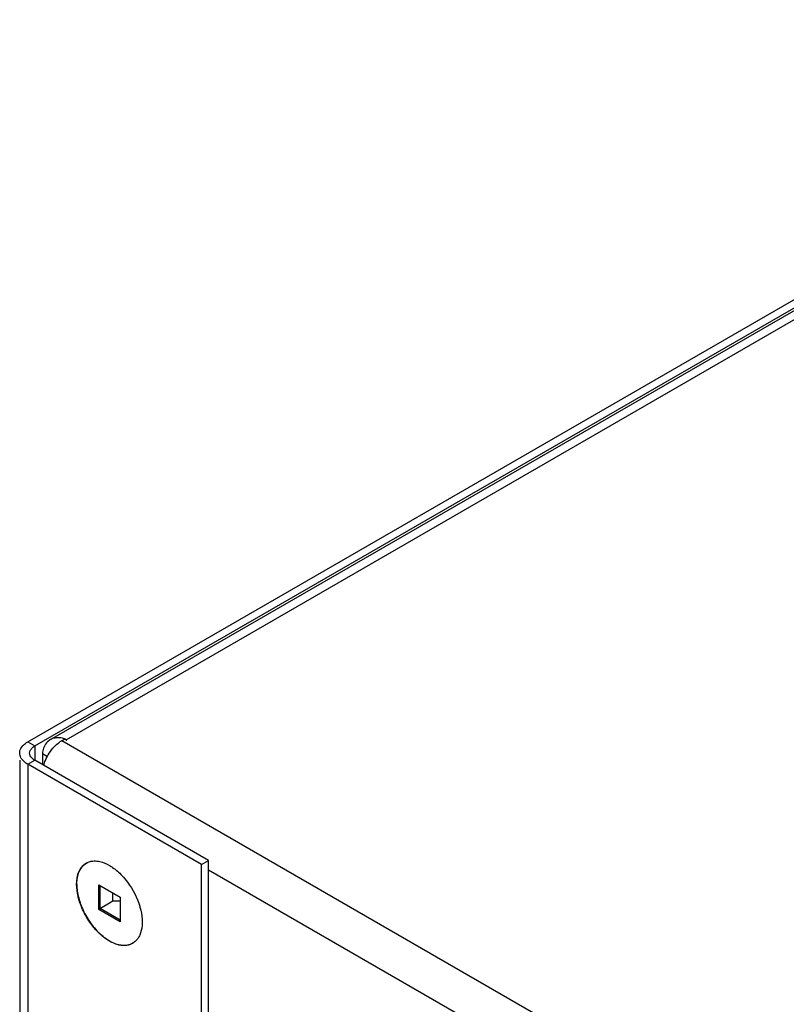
# Model space of a CAD drawing. Header units: inches. Extents: x 6 to 353, y 6 to 228.
# Tile 315 of 372: x 317.51 to 321.13, y 202.46 to 207.11. Entities that reach past the tile are written whole.
import ezdxf

# ---------------------------------------------------------------- set-up
doc = ezdxf.new("R2010")
doc.units = ezdxf.units.IN
doc.header["$LTSCALE"] = 19.946667
doc.header["$MEASUREMENT"] = 0
doc.layers.get('0').update_dxf_attribs({"linetype": 'CONTINUOUS'})
doc.layers.add('03_ALL_AXES', color=7, linetype='CONTINUOUS')

msp = doc.modelspace()

# ---------------------------------------------------------------- linework, layer by layer
at = {"color": 7, "linetype": 'Continuous'}
for p, q in [((317.552, 203.6948), (331.5116, 211.7543)), ((317.5852, 203.6756), (331.5448, 211.7351)), ((317.6592, 203.7056), (331.5242, 211.7105)), ((317.7337, 203.705), (331.5788, 211.6984)), ((317.552, 203.6948), (317.5852, 203.6756)), ((317.7273, 203.7086), (317.7125, 203.7001)), ((333.0143, 194.8657), (317.7125, 203.7001)), ((317.7253, 203.7094), (317.7257, 203.7044)), ((317.7337, 203.705), (317.7273, 203.7086)), ((317.7337, 203.705), (317.7337, 203.7001)), ((317.5852, 203.6756), (317.5852, 203.6086)), ((317.6212, 203.6401), (317.6212, 203.5878)), ((317.6212, 203.6401), (317.6454, 203.6261)), ((317.5142, 203.6086), (317.5142, 150.3653)), ((317.552, 203.5894), (317.5852, 203.6086)), ((317.552, 203.5894), (317.552, 150.3127)), ((318.3722, 203.1159), (317.552, 203.5894)), ((318.4054, 203.1351), (317.5852, 203.6086)), ((318.3722, 203.1159), (318.4054, 203.1351)), ((318.4054, 201.5531), (318.4054, 203.1351)), ((318.3722, 201.5339), (318.3722, 203.1159)), ((332.0841, 195.1921), (318.4054, 203.0893)), ((317.8871, 202.904), (317.8871, 203.0207)), ((317.8871, 203.0207), (317.9882, 202.9624)), ((317.8942, 202.9081), (317.8942, 203.0167)), ((317.9537, 202.9424), (317.8871, 202.904)), ((317.9537, 202.9424), (317.9537, 202.9823)), ((317.9882, 202.9431), (317.9537, 202.9424)), ((317.9882, 202.9624), (317.9882, 202.8456)), ((317.9882, 202.8456), (317.8871, 202.904)), ((317.9882, 202.8538), (317.8942, 202.9081))]:
    msp.add_line(p, q, dxfattribs=at)
for centre, radius, start, end in [((317.7772, 203.5882), 0.1293, 120.0653, 124.7049), ((317.6769, 203.6069), 0.1133, 59.9441, 64.7331), ((317.7097, 203.636), 0.0875, 151.5897, 155.5359)]:
    msp.add_arc(centre, radius, start, end, dxfattribs=at)
for points, knots in [([(317.5272, 203.6747), (317.5288, 203.6766), (317.5361, 203.6844), (317.5449, 203.6907), (317.552, 203.6948)], [0, 0, 0, 0, 0.233799, 1, 1, 1, 1]), ([(317.6592, 203.7056), (317.6565, 203.704), (317.6458, 203.6967), (317.6374, 203.6863), (317.6327, 203.6777)], [0, 0, 0, 0, 0.243847, 1, 1, 1, 1]), ([(317.6877, 203.7143), (317.6851, 203.7141), (317.6753, 203.7128), (317.6656, 203.7093), (317.6592, 203.7056)], [0, 0, 0, 0, 0.257031, 1, 1, 1, 1]), ([(317.6775, 203.6718), (317.6796, 203.674), (317.6877, 203.6822), (317.6966, 203.6896), (317.7036, 203.6945)], [0, 0, 0, 0, 0.259825, 1, 1, 1, 1]), ([(317.7253, 203.7094), (317.7221, 203.7104), (317.7099, 203.7139), (317.697, 203.7151), (317.6877, 203.7143)], [0, 0, 0, 0, 0.26421, 1, 1, 1, 1]), ([(317.5142, 203.6421), (317.5142, 203.6449), (317.5153, 203.6568), (317.5214, 203.6678), (317.5272, 203.6747)], [0, 0, 0, 0, 0.237789, 1, 1, 1, 1]), ([(317.524, 203.6136), (317.5224, 203.6158), (317.517, 203.6244), (317.5142, 203.6347), (317.5142, 203.6421)], [0, 0, 0, 0, 0.266355, 1, 1, 1, 1]), ([(317.564, 203.6543), (317.5646, 203.6557), (317.5678, 203.6614), (317.5723, 203.6662), (317.5762, 203.6694)], [0, 0, 0, 0, 0.233207, 1, 1, 1, 1]), ([(317.6301, 203.6723), (317.6289, 203.6698), (317.6248, 203.6595), (317.6223, 203.6485), (317.6212, 203.6401)], [0, 0, 0, 0, 0.23916, 1, 1, 1, 1]), ([(317.6275, 203.584), (317.6298, 203.592), (317.6412, 203.624), (317.66, 203.6533), (317.6775, 203.6718)], [0, 0, 0, 0, 0.247116, 1, 1, 1, 1]), ([(317.552, 203.5894), (317.5491, 203.5911), (317.5386, 203.5977), (317.5292, 203.6063), (317.524, 203.6136)], [0, 0, 0, 0, 0.270577, 1, 1, 1, 1]), ([(317.5852, 203.6086), (317.5828, 203.61), (317.5744, 203.6155), (317.5671, 203.6232), (317.564, 203.6298)], [0, 0, 0, 0, 0.277738, 1, 1, 1, 1]), ([(317.8466, 203.1301), (317.849, 203.1308), (317.8595, 203.133), (317.8704, 203.1332), (317.8785, 203.1324)], [0, 0, 0, 0, 0.240909, 1, 1, 1, 1]), ([(317.8785, 203.1324), (317.8833, 203.1319), (317.904, 203.1284), (317.9237, 203.1199), (317.9377, 203.1118)], [0, 0, 0, 0, 0.230689, 1, 1, 1, 1]), ([(317.783, 203.0225), (317.783, 203.0282), (317.7839, 203.0491), (317.7885, 203.0701), (317.7948, 203.084)], [0, 0, 0, 0, 0.271607, 1, 1, 1, 1]), ([(317.7948, 203.084), (317.7967, 203.0882), (317.8047, 203.1034), (317.8174, 203.1163), (317.8283, 203.1226)], [0, 0, 0, 0, 0.266098, 1, 1, 1, 1]), ([(317.9377, 203.1118), (317.9428, 203.1088), (317.9643, 203.0951), (317.9835, 203.0781), (317.9969, 203.064)], [0, 0, 0, 0, 0.234679, 1, 1, 1, 1]), ([(317.9969, 203.064), (318.0064, 203.0539), (318.0423, 203.0108), (318.0686, 202.9595), (318.0806, 202.919)], [0, 0, 0, 0, 0.247719, 1, 1, 1, 1]), ([(317.7948, 202.9473), (317.7929, 202.9538), (317.7864, 202.9783), (317.783, 203.0038), (317.783, 203.0225)], [0, 0, 0, 0, 0.263933, 1, 1, 1, 1]), ([(317.8283, 202.87), (317.8247, 202.8762), (317.8114, 202.901), (317.8008, 202.9272), (317.7948, 202.9473)], [0, 0, 0, 0, 0.254167, 1, 1, 1, 1]), ([(318.0806, 202.919), (318.0825, 202.9127), (318.0889, 202.8884), (318.0923, 202.8633), (318.0924, 202.8449)], [0, 0, 0, 0, 0.263674, 1, 1, 1, 1]), ([(317.9377, 202.7546), (317.9271, 202.7607), (317.8833, 202.7915), (317.8489, 202.8344), (317.8283, 202.87)], [0, 0, 0, 0, 0.22877, 1, 1, 1, 1]), ([(318.0924, 202.8449), (318.0924, 202.8391), (318.0916, 202.8178), (318.087, 202.7964), (318.0806, 202.7823)], [0, 0, 0, 0, 0.271892, 1, 1, 1, 1]), ([(317.9969, 202.734), (317.994, 202.7343), (317.9821, 202.736), (317.9704, 202.7395), (317.9618, 202.7428)], [0, 0, 0, 0, 0.237835, 1, 1, 1, 1]), ([(318.0471, 202.7437), (318.0435, 202.7417), (318.0278, 202.7343), (318.0099, 202.7327), (317.9969, 202.734)], [0, 0, 0, 0, 0.240585, 1, 1, 1, 1])]:
    msp.add_open_spline(points, degree=3, knots=knots, dxfattribs=at)
for points in [[(317.5612, 203.6421), (317.5612, 203.6463), (317.5622, 203.6506), (317.564, 203.6543)], [(317.564, 203.6298), (317.5622, 203.6336), (317.5612, 203.6379), (317.5612, 203.6421)], [(317.5762, 203.6694), (317.579, 203.6717), (317.582, 203.6737), (317.5852, 203.6756)], [(317.8283, 203.1226), (317.834, 203.1259), (317.8402, 203.1284), (317.8466, 203.1301)], [(317.9618, 202.7428), (317.9535, 202.7461), (317.9454, 202.7501), (317.9377, 202.7546)], [(318.0627, 202.7558), (318.058, 202.7511), (318.0527, 202.747), (318.0471, 202.7437)], [(318.073, 202.7685), (318.07, 202.764), (318.0665, 202.7597), (318.0627, 202.7558)], [(318.0806, 202.7823), (318.0784, 202.7775), (318.0759, 202.7729), (318.073, 202.7685)]]:
    msp.add_open_spline(points, degree=3, dxfattribs=at)
at = {"layer": '03_ALL_AXES', "color": 7, "linetype": 'Continuous'}
msp.add_arc((318.0101, 202.8077), 0.0726, 303.2931, 303.7089, dxfattribs=at)
for points, knots in [([(317.7856, 203.0474), (317.7868, 203.0563), (317.7906, 203.0729), (317.7994, 203.092), (317.8085, 203.1046), (317.8162, 203.1126), (317.8248, 203.1193), (317.8311, 203.1228), (317.8344, 203.1244)], [0, 0, 0, 0, 0.281338, 0.536659, 0.656636, 0.772864, 0.886787, 1, 1, 1, 1]), ([(317.7839, 203.022), (317.7839, 203.0242), (317.784, 203.0327), (317.7847, 203.0412), (317.7856, 203.0474)], [0, 0, 0, 0, 0.257388, 1, 1, 1, 1]), ([(317.7839, 203.022), (317.7839, 203.0116), (317.7855, 202.9901), (317.7921, 202.9576), (317.8026, 202.9244), (317.817, 202.8915), (317.8347, 202.8597), (317.8552, 202.8299), (317.878, 202.803), (317.8948, 202.7871), (317.9035, 202.7798)], [0, 0, 0, 0, 0.11195, 0.231782, 0.357779, 0.487799, 0.619466, 0.750307, 0.877896, 1, 1, 1, 1]), ([(317.9035, 202.7798), (317.9089, 202.7752), (317.92, 202.7666), (317.9423, 202.7522), (317.96, 202.744), (317.9719, 202.7403)], [0, 0, 0, 0, 0.270562, 0.528139, 1, 1, 1, 1]), ([(317.9719, 202.7403), (317.9791, 202.738), (317.9932, 202.7348), (318.0077, 202.7344), (318.0146, 202.735)], [0, 0, 0, 0, 0.520611, 1, 1, 1, 1]), ([(318.0146, 202.735), (318.0209, 202.7356), (318.0334, 202.7381), (318.0448, 202.7436), (318.05, 202.747)], [0, 0, 0, 0, 0.508033, 1, 1, 1, 1])]:
    msp.add_open_spline(points, degree=3, knots=knots, dxfattribs=at)

doc.saveas('drawing.dxf')
